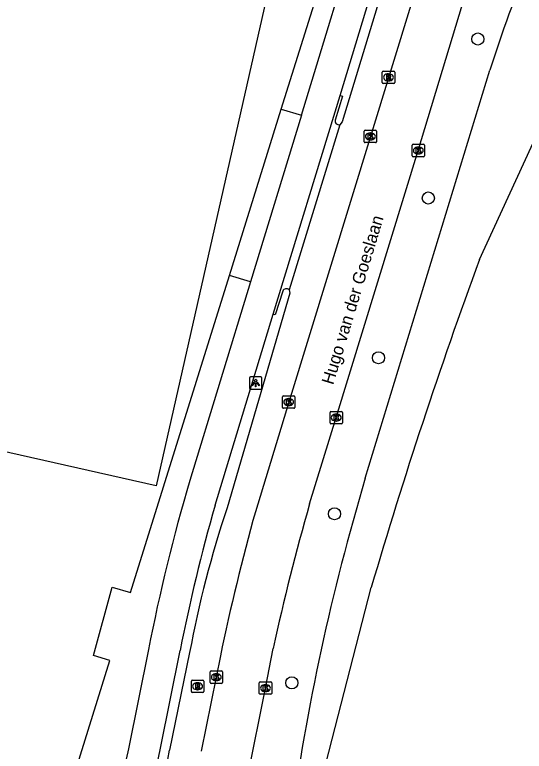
# Model space of a CAD drawing. Extents: x 161771 to 163125, y 382479 to 383177.
# Drawn here: x 163039.9 to 163081, y 382762.3 to 382821.6 of the extents above; entities that cross this region are included whole.
import ezdxf

# ---------------------------------------------------------------- set-up
doc = ezdxf.new("R2010")
doc.units = 0
for name, color, linetype in [('IMGEO_Berm_groen', 7, 'Continuous'), ('IMGEO_Boom', 7, 'Continuous'), ('IMGEO_Fietspad_gesloten', 7, 'Continuous'), ('IMGEO_Kolk', 7, 'Continuous'), ('IMGEO_Lichtpunt', 7, 'Continuous'), ('IMGEO_Openbare_ruimte_label', 7, 'Continuous'), ('IMGEO_Pand_vergunning_verleend', 7, 'Continuous'), ('IMGEO_Parkeervlak_open', 7, 'Continuous'), ('IMGEO_Rijbaan_lokaal_gesloten', 7, 'Continuous'), ('IMGEO_Rioolput', 7, 'Continuous'), ('IMGEO_Voetpad_open', 7, 'Continuous')]:
    doc.layers.add(name, color=color, linetype=linetype)

msp = doc.modelspace()

# ---------------------------------------------------------------- linework, layer by layer
at = {"layer": 'IMGEO_Berm_groen'}
for points in [[(163077.379, 382801.913), (163088.964, 382827.101)], [(163068.181, 382784.287), (163078.215, 382817.162)], [(163057.737, 382735.908), (163059.714, 382740.737), (163062.097, 382750), (163068.654, 382775.485)]]:
    msp.add_lwpolyline(points, dxfattribs=at)
for centre, radius, start, end in [((163162.863, 382790.7), 88.687, 150.36275, 162.64035), ((163485.598, 382652.488), 434.708, 159.89534, 163.56418), ((163243.475, 382731.766), 182.993, 163.32089, 172.26034)]:
    msp.add_arc(centre, radius, start, end, dxfattribs=at)
at = {"layer": 'IMGEO_Boom'}
for centre in [(163077.25, 382819.667), (163073.257, 382806.857), (163069.243, 382793.99), (163065.696, 382781.422), (163062.264, 382767.801)]:
    msp.add_circle(centre, 0.489, dxfattribs=at)
at = {"layer": 'IMGEO_Fietspad_gesloten'}
for points in [[(163063.027, 382813.521), (163073.079, 382846.533), (163076.594, 382858.159), (163077.341, 382860.728)], [(163066.157, 382815.12), (163075.428, 382845.706), (163075.978, 382847.482)], [(163060.766, 382797.488), (163066.157, 382815.12)], [(163063.027, 382813.521), (163058.938, 382800.101)], [(163058.938, 382800.101), (163054.043, 382784.098)], [(163056.071, 382782.107), (163060.766, 382797.488)], [(163050.712, 382770.486), (163049.089, 382762.473), (163048.376, 382759.274), (163046.258, 382750), (163044.719, 382744.172), (163041.136, 382730.785), (163040.553, 382728.882)], [(163051.679, 382762.531), (163053.261, 382770.409)]]:
    msp.add_lwpolyline(points, dxfattribs=at)
for centre, radius, start, end in [((163193.954, 382742.647), 145.922, 163.49709, 169.0016), ((163198.236, 382741.771), 147.776, 164.15985, 168.82571), ((162687.983, 382837.714), 371.386, 346.38869, 348.32042)]:
    msp.add_arc(centre, radius, start, end, dxfattribs=at)
at = {"layer": 'IMGEO_Kolk'}
for p, q in [((163068.086, 382811.396), (163068.086, 382812.248)), ((163068.161, 382812.322), (163069.013, 382812.322)), ((163068.574, 382812.102), (163068.599, 382812.102)), ((163069.087, 382812.248), (163069.087, 382811.396)), ((163068.597, 382811.542), (163068.572, 382811.542)), ((163069.013, 382811.322), (163068.161, 382811.322)), ((163071.952, 382810.26), (163071.952, 382811.112)), ((163072.027, 382811.186), (163072.879, 382811.186)), ((163072.44, 382810.966), (163072.465, 382810.966)), ((163072.953, 382811.112), (163072.953, 382810.26)), ((163072.463, 382810.406), (163072.438, 382810.406)), ((163072.879, 382810.186), (163072.027, 382810.186)), ((163061.505, 382789.992), (163061.505, 382790.844)), ((163061.58, 382790.918), (163062.432, 382790.918)), ((163061.993, 382790.698), (163062.018, 382790.698)), ((163062.506, 382790.844), (163062.506, 382789.992)), ((163062.016, 382790.138), (163061.991, 382790.138)), ((163062.432, 382789.918), (163061.58, 382789.918)), ((163065.339, 382788.738), (163065.339, 382789.59)), ((163065.414, 382789.664), (163066.266, 382789.664)), ((163065.827, 382789.444), (163065.852, 382789.444)), ((163066.34, 382789.59), (163066.34, 382788.738)), ((163065.85, 382788.884), (163065.825, 382788.884)), ((163066.266, 382788.664), (163065.414, 382788.664)), ((163055.675, 382767.828), (163055.675, 382768.68)), ((163055.75, 382768.754), (163056.602, 382768.754)), ((163056.676, 382768.68), (163056.676, 382767.828)), ((163056.163, 382768.534), (163056.188, 382768.534)), ((163056.602, 382767.754), (163055.75, 382767.754)), ((163056.186, 382767.974), (163056.161, 382767.974)), ((163059.637, 382766.952), (163059.637, 382767.804)), ((163059.712, 382767.878), (163060.564, 382767.878)), ((163060.125, 382767.658), (163060.15, 382767.658)), ((163060.638, 382767.804), (163060.638, 382766.952)), ((163060.148, 382767.098), (163060.123, 382767.098)), ((163060.564, 382766.878), (163059.712, 382766.878))]:
    msp.add_line(p, q, dxfattribs=at)
for points in [[(163068.086, 382811.396), (163068.086, 382812.248)], [(163068.161, 382812.322), (163069.013, 382812.322)], [(163068.407, 382812.022), (163068.53, 382812.022), (163068.53, 382811.871), (163068.66, 382812.022), (163068.824, 382812.022), (163068.678, 382811.871), (163068.831, 382811.622), (163068.679, 382811.622), (163068.594, 382811.786), (163068.53, 382811.719), (163068.53, 382811.622), (163068.407, 382811.622), (163068.407, 382812.022)], [(163069.087, 382812.248), (163069.087, 382811.396)], [(163069.013, 382811.322), (163068.161, 382811.322)], [(163071.952, 382810.26), (163071.952, 382811.112)], [(163072.027, 382811.186), (163072.879, 382811.186)], [(163072.273, 382810.886), (163072.396, 382810.886), (163072.396, 382810.735), (163072.526, 382810.886), (163072.69, 382810.886), (163072.544, 382810.735), (163072.697, 382810.486), (163072.545, 382810.486), (163072.46, 382810.65), (163072.396, 382810.583), (163072.396, 382810.486), (163072.273, 382810.486), (163072.273, 382810.886)], [(163072.953, 382811.112), (163072.953, 382810.26)], [(163072.879, 382810.186), (163072.027, 382810.186)], [(163061.505, 382789.992), (163061.505, 382790.844)], [(163061.58, 382790.918), (163062.432, 382790.918)], [(163062.506, 382790.844), (163062.506, 382789.992)], [(163061.826, 382790.618), (163061.949, 382790.618), (163061.949, 382790.467), (163062.079, 382790.618), (163062.243, 382790.618), (163062.097, 382790.467), (163062.25, 382790.218), (163062.098, 382790.218), (163062.013, 382790.382), (163061.949, 382790.315), (163061.949, 382790.218), (163061.826, 382790.218), (163061.826, 382790.618)], [(163062.432, 382789.918), (163061.58, 382789.918)], [(163065.339, 382788.738), (163065.339, 382789.59)], [(163065.414, 382789.664), (163066.266, 382789.664)], [(163066.34, 382789.59), (163066.34, 382788.738)], [(163065.66, 382789.364), (163065.783, 382789.364), (163065.783, 382789.213), (163065.913, 382789.364), (163066.077, 382789.364), (163065.931, 382789.213), (163066.084, 382788.964), (163065.932, 382788.964), (163065.847, 382789.128), (163065.783, 382789.061), (163065.783, 382788.964), (163065.66, 382788.964), (163065.66, 382789.364)], [(163066.266, 382788.664), (163065.414, 382788.664)], [(163055.675, 382767.828), (163055.675, 382768.68)], [(163055.75, 382768.754), (163056.602, 382768.754)], [(163056.676, 382768.68), (163056.676, 382767.828)], [(163055.996, 382768.454), (163056.119, 382768.454), (163056.119, 382768.303), (163056.249, 382768.454), (163056.413, 382768.454), (163056.267, 382768.303), (163056.42, 382768.054), (163056.268, 382768.054), (163056.183, 382768.218), (163056.119, 382768.151), (163056.119, 382768.054), (163055.996, 382768.054), (163055.996, 382768.454)], [(163056.602, 382767.754), (163055.75, 382767.754)], [(163059.637, 382766.952), (163059.637, 382767.804)], [(163059.712, 382767.878), (163060.564, 382767.878)], [(163059.958, 382767.578), (163060.081, 382767.578), (163060.081, 382767.427), (163060.211, 382767.578), (163060.375, 382767.578), (163060.229, 382767.427), (163060.382, 382767.178), (163060.23, 382767.178), (163060.145, 382767.342), (163060.081, 382767.275), (163060.081, 382767.178), (163059.958, 382767.178), (163059.958, 382767.578)], [(163060.638, 382767.804), (163060.638, 382766.952)], [(163060.564, 382766.878), (163059.712, 382766.878)]]:
    msp.add_lwpolyline(points, dxfattribs=at)
for centre, start, end in [((163068.163, 382812.246), 91.55205, 178.44795), ((163068.163, 382812.246), 91.55205, 178.44795), ((163069.011, 382812.246), 1.55205, 88.44795), ((163069.011, 382812.246), 1.55205, 88.44795), ((163068.163, 382811.398), 181.55205, 268.44795), ((163068.163, 382811.398), 181.55205, 268.44795), ((163069.011, 382811.398), 271.55205, 358.44795), ((163069.011, 382811.398), 271.55205, 358.44795), ((163072.029, 382811.11), 91.55205, 178.44795), ((163072.029, 382811.11), 91.55205, 178.44795), ((163072.877, 382811.11), 1.55205, 88.44795), ((163072.877, 382811.11), 1.55205, 88.44795), ((163072.029, 382810.262), 181.55205, 268.44795), ((163072.029, 382810.262), 181.55205, 268.44795), ((163072.877, 382810.262), 271.55205, 358.44795), ((163072.877, 382810.262), 271.55205, 358.44795), ((163061.582, 382790.842), 91.55205, 178.44795), ((163061.582, 382790.842), 91.55205, 178.44795), ((163062.43, 382790.842), 1.55205, 88.44795), ((163062.43, 382790.842), 1.55205, 88.44795), ((163061.582, 382789.994), 181.55205, 268.44795), ((163061.582, 382789.994), 181.55205, 268.44795), ((163062.43, 382789.994), 271.55205, 358.44795), ((163062.43, 382789.994), 271.55205, 358.44795), ((163065.416, 382789.588), 91.55205, 178.44795), ((163065.416, 382789.588), 91.55205, 178.44795), ((163066.264, 382789.588), 1.55205, 88.44795), ((163066.264, 382789.588), 1.55205, 88.44795), ((163065.416, 382788.74), 181.55205, 268.44795), ((163065.416, 382788.74), 181.55205, 268.44795), ((163066.264, 382788.74), 271.55205, 358.44795), ((163066.264, 382788.74), 271.55205, 358.44795), ((163055.752, 382768.678), 91.55205, 178.44795), ((163055.752, 382768.678), 91.55205, 178.44795), ((163056.6, 382768.678), 1.55205, 88.44795), ((163056.6, 382768.678), 1.55205, 88.44795), ((163055.752, 382767.83), 181.55205, 268.44795), ((163055.752, 382767.83), 181.55205, 268.44795), ((163056.6, 382767.83), 271.55205, 358.44795), ((163056.6, 382767.83), 271.55205, 358.44795), ((163059.714, 382767.802), 91.55205, 178.44795), ((163059.714, 382767.802), 91.55205, 178.44795), ((163060.562, 382767.802), 1.55205, 88.44795), ((163060.562, 382767.802), 1.55205, 88.44795), ((163059.714, 382766.954), 181.55205, 268.44795), ((163059.714, 382766.954), 181.55205, 268.44795), ((163060.562, 382766.954), 271.55205, 358.44795), ((163060.562, 382766.954), 271.55205, 358.44795)]:
    msp.add_arc(centre, 0.0765, start, end, dxfattribs=at)
for centre, major_axis, ratio, start_param, end_param in [((163068.573, 382811.822), (-0.387, 0.002), 0.722429, 4.712389, 7.853982), ((163068.598, 382811.822), (-0.39, 0.002), 0.717154, 1.570796, 4.712389), ((163072.439, 382810.686), (-0.387, 0.002), 0.722429, 4.712389, 7.853982), ((163072.464, 382810.686), (-0.39, 0.002), 0.717154, 1.570796, 4.712389), ((163061.992, 382790.418), (-0.387, 0.002), 0.722429, 4.712389, 7.853982), ((163062.017, 382790.418), (-0.39, 0.002), 0.717154, 1.570796, 4.712389), ((163065.826, 382789.164), (-0.387, 0.002), 0.722429, 4.712389, 7.853982), ((163065.851, 382789.164), (-0.39, 0.002), 0.717154, 1.570796, 4.712389), ((163056.162, 382768.254), (-0.387, 0.002), 0.722429, 4.712389, 7.853982), ((163056.187, 382768.254), (-0.39, 0.002), 0.717154, 1.570796, 4.712389), ((163060.124, 382767.378), (-0.387, 0.002), 0.722429, 4.712389, 7.853982), ((163060.149, 382767.378), (-0.39, 0.002), 0.717154, 1.570796, 4.712389)]:
    msp.add_ellipse(centre, major_axis=major_axis, ratio=ratio, start_param=start_param, end_param=end_param, dxfattribs=at)
at = {"layer": 'IMGEO_Lichtpunt'}
for p, q in [((163059.751, 382792.448), (163058.943, 382792.448)), ((163059.751, 382792.448), (163058.943, 382792.448)), ((163058.849, 382792.353), (163058.849, 382791.546)), ((163058.849, 382792.353), (163058.849, 382791.546)), ((163059.845, 382791.546), (163059.845, 382792.353)), ((163059.845, 382791.546), (163059.845, 382792.353)), ((163058.943, 382791.452), (163059.751, 382791.452)), ((163058.943, 382791.452), (163059.751, 382791.452))]:
    msp.add_line(p, q, dxfattribs=at)
for points in [[(163059.223, 382792.017), (163059.262, 382791.989), (163059.074, 382791.727), (163059.036, 382791.754), (163059.223, 382792.017)], [(163059.325, 382791.969), (163059.372, 382791.969), (163059.372, 382791.647), (163059.325, 382791.647), (163059.325, 382791.969)], [(163059.435, 382791.989), (163059.473, 382792.016), (163059.66, 382791.754), (163059.621, 382791.726), (163059.435, 382791.989)]]:
    msp.add_lwpolyline(points, dxfattribs=at)
msp.add_circle((163059.348, 382792.151), 0.0994, dxfattribs=at)
for centre, start, end in [((163058.943, 382792.353), 90, 180), ((163058.943, 382792.353), 90, 180), ((163059.751, 382792.353), 0, 90), ((163059.751, 382792.353), 0, 90), ((163058.943, 382791.546), 180, 270), ((163058.943, 382791.546), 180, 270), ((163059.751, 382791.546), 270, 0), ((163059.751, 382791.546), 270, 360)]:
    msp.add_arc(centre, 0.0946, start, end, dxfattribs=at)
at = {"layer": 'IMGEO_Pand_vergunning_verleend'}
msp.add_lwpolyline([(163029.255, 382793.752), (163038.246, 382833.594), (163061.418, 382828.365), (163051.331, 382783.666), (163029.401, 382788.614), (163030.497, 382793.472), (163029.255, 382793.752)], dxfattribs=at)
at = {"layer": 'IMGEO_Parkeervlak_open'}
for points in [[(163076.728, 382847.272), (163076.195, 382845.499), (163066.325, 382812.986), (163066.125, 382812.762)], [(163062.041, 382799.471), (163062.101, 382799.185), (163057.04, 382781.892)], [(163054.025, 382770.238), (163052.415, 382762.379)]]:
    msp.add_lwpolyline(points, dxfattribs=at)
for centre, radius, start, end in [((163140.092, 382754.189), 87.551, 161.55305, 169.43708), ((162835.81, 382804.51), 220.664, 345.73346, 348.99306)]:
    msp.add_arc(centre, radius, start, end, dxfattribs=at)
at = {"layer": 'IMGEO_Rijbaan_lokaal_gesloten'}
for points in [[(163080.191, 382850.082), (163078.549, 382844.694), (163075.234, 382833.427), (163062.007, 382790.418), (163059.328, 382781.586)], [(163063.688, 382782.23), (163065.839, 382789.164), (163072.452, 382810.686), (163077.713, 382828.089), (163078.927, 382832.157), (163079.004, 382832.372), (163080.012, 382835.196)], [(163053.704, 382739.261), (163055.251, 382745.393), (163056.389, 382750), (163058.706, 382760.272), (163060.137, 382767.379), (163060.743, 382770.576)], [(163056.501, 382769.967), (163056.177, 382768.253), (163054.965, 382762.285)]]:
    msp.add_lwpolyline(points, dxfattribs=at)
for centre, radius, start, end in [((163265.549, 382725.02), 209.811, 164.1766, 167.45959), ((163232.73, 382733.243), 180.014, 164.4218, 168.22854)]:
    msp.add_arc(centre, radius, start, end, dxfattribs=at)
at = {"layer": 'IMGEO_Rioolput'}
for p, q in [((163069.547, 382816.154), (163069.547, 382817.006)), ((163069.622, 382817.08), (163070.474, 382817.08)), ((163070.035, 382816.86), (163070.06, 382816.86)), ((163070.548, 382817.006), (163070.548, 382816.154)), ((163070.058, 382816.3), (163070.033, 382816.3)), ((163070.474, 382816.08), (163069.622, 382816.08)), ((163054.163, 382767.094), (163054.163, 382767.946)), ((163054.238, 382768.02), (163055.09, 382768.02)), ((163054.651, 382767.8), (163054.676, 382767.8)), ((163055.164, 382767.946), (163055.164, 382767.094)), ((163055.09, 382767.02), (163054.238, 382767.02)), ((163054.674, 382767.24), (163054.649, 382767.24))]:
    msp.add_line(p, q, dxfattribs=at)
for points in [[(163069.547, 382816.154), (163069.547, 382817.006)], [(163069.622, 382817.08), (163070.474, 382817.08)], [(163070.136, 382816.778), (163069.884, 382816.78), (163069.884, 382816.38)], [(163070.548, 382817.006), (163070.548, 382816.154)], [(163069.884, 382816.38), (163070.008, 382816.38), (163070.008, 382816.542), (163070.019, 382816.542)], [(163070.062, 382816.699), (163070.008, 382816.699), (163070.008, 382816.618)], [(163070.008, 382816.618), (163070.06, 382816.618)], [(163070.066, 382816.513), (163070.137, 382816.38), (163070.277, 382816.38), (163070.212, 382816.506)], [(163070.474, 382816.08), (163069.622, 382816.08)], [(163054.163, 382767.094), (163054.163, 382767.946)], [(163054.238, 382768.02), (163055.09, 382768.02)], [(163054.752, 382767.718), (163054.5, 382767.72), (163054.5, 382767.32)], [(163054.678, 382767.639), (163054.624, 382767.639), (163054.624, 382767.558)], [(163054.624, 382767.558), (163054.676, 382767.558)], [(163055.164, 382767.946), (163055.164, 382767.094)], [(163055.09, 382767.02), (163054.238, 382767.02)], [(163054.5, 382767.32), (163054.624, 382767.32), (163054.624, 382767.482), (163054.635, 382767.482)], [(163054.682, 382767.453), (163054.753, 382767.32), (163054.893, 382767.32), (163054.828, 382767.446)]]:
    msp.add_lwpolyline(points, dxfattribs=at)
for centre, radius, start, end in [((163069.624, 382817.004), 0.0765, 91.55205, 178.44795), ((163069.624, 382817.004), 0.0765, 91.55205, 178.44795), ((163070.135, 382816.668), 0.109, 350.36119, 89.41601), ((163070.472, 382817.004), 0.0765, 1.55205, 88.44795), ((163070.472, 382817.004), 0.0765, 1.55205, 88.44795), ((163069.624, 382816.156), 0.0765, 181.55205, 268.44795), ((163069.624, 382816.156), 0.0765, 181.55205, 268.44795), ((163070.018, 382816.489), 0.0533, 26.02933, 88.69889), ((163070.044, 382816.807), 0.19, 274.7715, 282.96867), ((163070.068, 382816.603), 0.0964, 77.00612, 93.18647), ((163070.082, 382816.66), 0.0378, 276.66336, 79.67722), ((163070.133, 382816.668), 0.112, 277.58423, 350.98172), ((163070.117, 382816.453), 0.108, 29.51342, 73.79051), ((163070.472, 382816.156), 0.0765, 271.55205, 358.44795), ((163070.472, 382816.156), 0.0765, 271.55205, 358.44795), ((163054.24, 382767.944), 0.0765, 91.55205, 178.44795), ((163054.24, 382767.944), 0.0765, 91.55205, 178.44795), ((163054.66, 382767.747), 0.19, 274.7715, 282.96867), ((163054.684, 382767.543), 0.0964, 77.00612, 93.18647), ((163054.698, 382767.6), 0.0378, 276.66336, 79.67722), ((163054.751, 382767.608), 0.109, 350.36119, 89.41601), ((163054.749, 382767.608), 0.112, 277.58423, 350.98172), ((163054.733, 382767.393), 0.108, 29.51342, 73.79051), ((163055.088, 382767.944), 0.0765, 1.55205, 88.44795), ((163055.088, 382767.944), 0.0765, 1.55205, 88.44795), ((163054.24, 382767.096), 0.0765, 181.55205, 268.44795), ((163054.24, 382767.096), 0.0765, 181.55205, 268.44795), ((163054.634, 382767.429), 0.0533, 26.02933, 88.69889), ((163055.088, 382767.096), 0.0765, 271.55205, 358.44795), ((163055.088, 382767.096), 0.0765, 271.55205, 358.44795)]:
    msp.add_arc(centre, radius, start, end, dxfattribs=at)
for centre, major_axis, ratio, start_param, end_param in [((163070.034, 382816.58), (-0.387, 0.002), 0.722429, 4.712389, 7.853982), ((163070.059, 382816.58), (-0.39, 0.002), 0.717154, 1.570796, 4.712389), ((163054.65, 382767.52), (-0.387, 0.002), 0.722429, 4.712389, 7.853982), ((163054.675, 382767.52), (-0.39, 0.002), 0.717154, 1.570796, 4.712389)]:
    msp.add_ellipse(centre, major_axis=major_axis, ratio=ratio, start_param=start_param, end_param=end_param, dxfattribs=at)
at = {"layer": 'IMGEO_Voetpad_open'}
for points in [[(163061.412, 382814.026), (163064.346, 382823.445), (163069.824, 382841.283)], [(163066.157, 382815.12), (163066.355, 382815.071), (163065.755, 382813.135)], [(163057.237, 382800.608), (163061.412, 382814.026)], [(163061.412, 382814.026), (163063.027, 382813.521)], [(163066.125, 382812.762), (163062.041, 382799.471)], [(163035.315, 382730.063), (163041.508, 382750), (163047.593, 382769.587), (163046.273, 382770.005), (163047.795, 382775.519), (163049.268, 382775.086), (163057.237, 382800.608)], [(163058.938, 382800.101), (163057.237, 382800.608)], [(163061.528, 382799.36), (163060.919, 382797.444), (163060.766, 382797.488)]]:
    msp.add_lwpolyline(points, dxfattribs=at)
for centre, radius, start, end in [((163066.06, 382813.068), 0.313, 167.57938, 281.95794), ((163061.827, 382799.221), 0.329, 49.35387, 155.06437)]:
    msp.add_arc(centre, radius, start, end, dxfattribs=at)

# ---------------------------------------------------------------- texts
at = {"layer": 'IMGEO_Openbare_ruimte_label'}
msp.add_text('Hugo van der Goeslaan', height=1, rotation=73.19645, dxfattribs=at).set_placement((163065.589, 382791.756))

doc.saveas('drawing.dxf')
